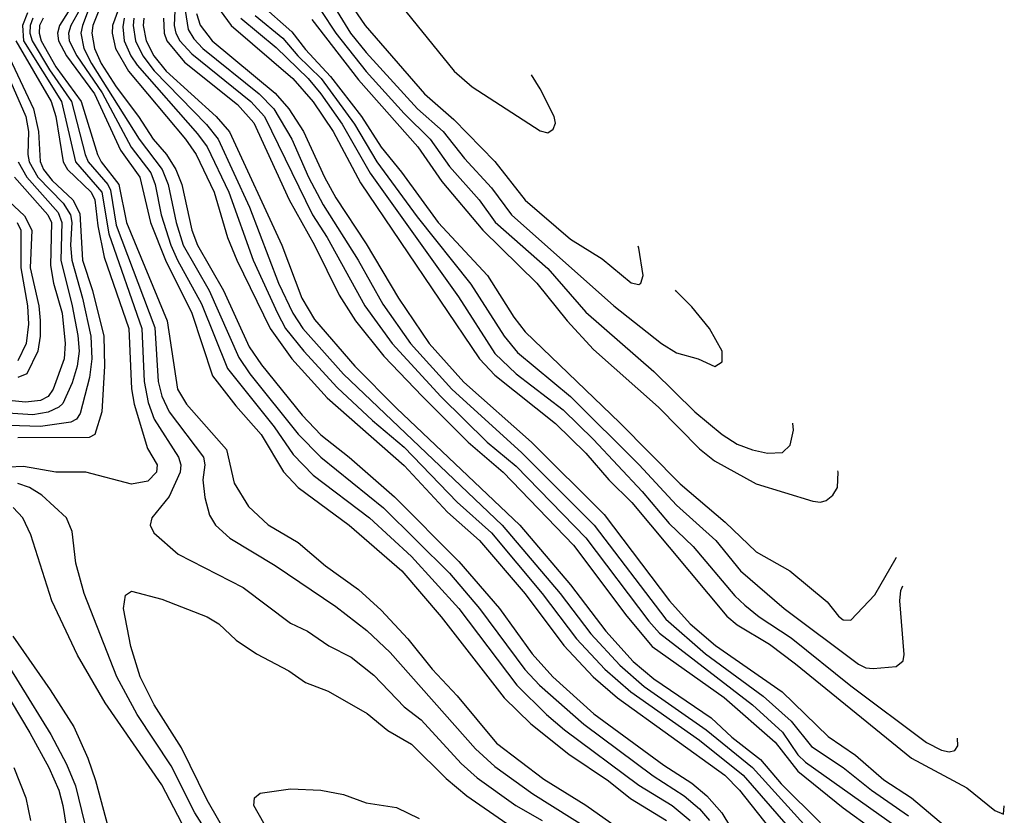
# Model space of a CAD drawing. Header units: inches. Extents: x 501365 to 657855, y 482276 to 547543.
# Tile 928 of 957: x 641455 to 644055, y 495324 to 497426. Entities that reach past the tile are written whole.
import ezdxf

# ---------------------------------------------------------------- set-up
doc = ezdxf.new("R2010")
doc.units = ezdxf.units.IN
doc.header["$MEASUREMENT"] = 0
doc.layers.add('A6449', color=7, linetype='Continuous')

msp = doc.modelspace()

# ---------------------------------------------------------------- linework, layer by layer
at = {"layer": 'A6449', "color": 5}
for points, elevation in [([(641703.6, 497550), (641647.7, 497410), (641645.2, 497390), (641652.1, 497350), (641669.9, 497310), (641710, 497248), (641768.7, 497170), (641807.3, 497110), (641842.9, 497070), (641867, 497030), (641883.3, 496990), (641909.7, 496870), (641924.1, 496830), (641993.5, 496710), (642061.3, 496561.3), (642093.5, 496513.5), (642200.9, 496380.9), (642250, 496328.9), (642325.3, 496270), (642445, 496165), (642614.5, 495994.5), (642721.8, 495870), (642808.5, 495750), (642863, 495690), (642971.7, 495591.7), (643156.3, 495456.3), (643230, 495408.8), (643270, 495375.4), (643309.8, 495330), (643357.5, 495250)], 4880), ([(641751.5, 497550), (641700.3, 497410), (641699.4, 497390), (641707.6, 497350), (641742.2, 497290), (641892.7, 497110), (641920.7, 497070), (641968.4, 496970), (642004.2, 496850), (642028.6, 496790), (642116.2, 496610), (642173.8, 496530), (642267, 496427), (642470, 496247.5), (642584.8, 496124.8), (642669.3, 496050), (642790, 495908.9), (642892.2, 495772.2), (642969.5, 495690), (643034, 495634), (643317.7, 495430), (643356.3, 495390), (643483.1, 495230)], 4920), ([(642392, 497550), (642602.2, 497290), (642650, 497248.6), (642830, 497132.3), (642850, 497127.2), (642863.6, 497136.4), (642870, 497152.7), (642866.3, 497170), (642830, 497243.2), (642806.8, 497279.8)], 5320), ([(641622.8, 497510), (641559.8, 497410), (641554.8, 497390), (641557.8, 497370), (641578.1, 497330), (641652.8, 497230), (641721.3, 497081.4), (641772.6, 497010), (641800.7, 496890), (641839.6, 496790), (641909.8, 496650.2), (641964.4, 496484.4), (642025.6, 496405.6), (642092.3, 496330), (642151.3, 496231.3), (642190.5, 496190), (642325.2, 496090), (642463.8, 495970), (642568, 495848), (642734.2, 495634.2), (642805.1, 495565.1), (642905.2, 495485.2), (643010, 495414.7), (643068.5, 495368.5), (643163, 495310)], 4820), ([(641645.2, 497510), (641589.6, 497410), (641583.8, 497390), (641585.5, 497370), (641605.4, 497330), (641672.8, 497232.8), (641749.2, 497089.2), (641800.9, 497020.9), (641812.6, 496990), (641828.2, 496910), (641854.3, 496830), (641871.6, 496790), (641935.4, 496675.4), (642003.8, 496503.8), (642126.6, 496350), (642177.2, 496277.2), (642230, 496222.5), (642378.6, 496110), (642490, 496007.7), (642614.8, 495870), (642767.9, 495667.9), (642846.3, 495590), (642893.5, 495550), (643090, 495403.8), (643177.9, 495350), (643226.1, 495310)], 4840), ([(642313.8, 497490), (642367.5, 497410), (642524.3, 497230), (642601.7, 497161.7), (642710, 497051.3), (642790, 496948.9), (642910, 496845.9), (642993.5, 496793.5), (643070, 496730.8), (643090, 496726.2), (643095.3, 496730), (643101.2, 496750), (643090, 496821.7), (643088.3, 496827.7)], 5280), ([(642090, 497467.9), (642173.7, 497393.7), (642210, 497346.6), (642276, 497276), (642357.8, 497170), (642410, 497089.2), (642463.3, 497023.3), (642559.8, 496890), (642690.9, 496750), (642760.2, 496640.2), (642790, 496600.8), (643040.3, 496360.3), (643199.2, 496199.2), (643318.5, 496098.5), (643399.9, 496019.9), (643489.4, 495969.4), (643587.5, 495887.5), (643617.7, 495850), (643630, 495840.1), (643650, 495839.4), (643713.8, 495906.2), (643770, 496003.9), (643770.8, 496005.6)], 5180), ([(642279.2, 497470), (642328.8, 497390), (642370, 497339), (642505.8, 497190), (642573.7, 497130), (642630, 497058.6), (642701.3, 496981.3), (642754.2, 496910), (643024.1, 496670), (643150, 496570.1), (643190, 496545.5), (643246.7, 496530), (643290.9, 496509.1), (643310, 496522), (643310.4, 496550), (643276.4, 496610), (643230, 496667.4), (643188.5, 496708.5), (643186.9, 496711.1)], 5260), ([(641475.9, 497444.1), (641462.1, 497410), (641465.2, 497370), (641565.2, 497210), (641602.7, 497050), (641672.2, 496970), (641690, 496859.6), (641777.7, 496610), (641783.7, 496470), (641794.5, 496414.5), (641810.5, 496370), (641874, 496270), (641880.5, 496250), (641878.5, 496230), (641850, 496165.8), (641804.2, 496110), (641799.6, 496090), (641809.1, 496070), (641873.9, 496013.9), (642045.4, 495925.4), (642170, 495831.5), (642215.5, 495810), (642271.3, 495771.3), (642330, 495741.9), (642390, 495693.6), (642470.5, 495610.5), (642515.7, 495575.7), (642620.8, 495460.8), (642663.2, 495423.2), (642765.4, 495350), (642834.7, 495310)], 4740), ([(641636.1, 497450), (641620.7, 497410), (641616.5, 497390), (641624.1, 497350), (641644.2, 497310), (641770.7, 497110), (641831.4, 497030), (641847.2, 496990), (641867.8, 496890), (641886.7, 496830), (641955.7, 496710), (642033.3, 496533.3), (642062.8, 496490), (642190, 496330.4), (642250, 496270.1), (642415.9, 496135.9), (642590, 495963.6), (642669.5, 495870), (642789.3, 495709.3), (642827.7, 495667.7), (642944.5, 495564.5), (643127.7, 495427.7), (643210, 495375.6), (643250, 495340.9), (643276.7, 495310)], 4860), ([(641864.5, 497450), (641862.9, 497410), (641867.2, 497390), (641877.8, 497370), (641910, 497335.1), (642065.8, 497210), (642101.1, 497170), (642228.6, 496910), (642266.7, 496850), (642366.8, 496670), (642439.1, 496570), (642567.1, 496430), (642690, 496309.8), (642765.9, 496245.9), (642950, 496057.1), (643116.6, 495836.6), (643145, 495805), (643390, 495615.7), (643470, 495543.1), (643510, 495483.4), (643530, 495464.3), (643772.7, 495292.7)], 5040), ([(641891.9, 497450), (641899.9, 497399.9), (641915, 497375), (641939, 497350), (642087.4, 497230), (642126.3, 497190), (642174, 497110), (642217.8, 497010), (642256.6, 496936.6), (642349.3, 496790), (642414.2, 496674.2), (642487.4, 496570), (642596.3, 496450), (642781.5, 496281.5), (642971.9, 496090), (643161.7, 495841.7), (643266.3, 495750), (643418.8, 495638.8), (643492.1, 495572.1), (643545.8, 495505.8), (643630.1, 495450), (643704.4, 495390), (643802.3, 495322.3)], 5060), ([(641922, 497442), (641931.4, 497411.4), (641963.6, 497370), (642130, 497231.4), (642165.4, 497190), (642204.5, 497130), (642259.7, 497010), (642290, 496954.9), (642370, 496833.5), (642455.1, 496690), (642536, 496570), (642627.7, 496467.7), (642806.8, 496310), (642998.3, 496118.3), (643171.4, 495890), (643226, 495830), (643292.7, 495772.7), (643468.4, 495650), (643590, 495532.3), (643662.4, 495482.4), (643737.3, 495417.3), (643809.9, 495369.9), (643928.3, 495270)], 5080), ([(641984.2, 497450), (642013.3, 497410), (642176.6, 497270), (642230, 497208.8), (642282.7, 497130), (642354.9, 496994.9), (642669.1, 496530), (642710, 496486.5), (642870, 496359.1), (642950, 496280.1), (643011.2, 496210), (643071.4, 496150), (643322.2, 495850), (643350, 495826.8), (643435.6, 495775.6), (643504.2, 495724.2), (643810, 495474.5), (643956.3, 495396.3), (644030, 495336.5), (644053, 495327), (644055.5, 495349)], 5120), ([(642077.1, 497437.2), (642150, 497376.5), (642189.9, 497330), (642251.1, 497270), (642339.2, 497150), (642398, 497050), (642504.5, 496904.5), (642646.7, 496726.7), (642734.9, 496590), (642770, 496546.3), (642910, 496430.6), (643091.3, 496250), (643190, 496142.8), (643293.5, 496050), (643358.7, 495970), (643473.9, 495870), (643670, 495723.3), (643690, 495713.5), (643708.7, 495711.3), (643770, 495717), (643788.5, 495731.5), (643791.1, 495748.9), (643779.7, 495890), (643782, 495918), (643787.1, 495930)], 5160), ([(642249.9, 497449.9), (642289.5, 497390), (642370, 497288.5), (642470, 497178.2), (642539.1, 497110), (642590, 497037.7), (642668.1, 496950), (642710.6, 496890.6), (642850, 496768.2), (642950, 496653), (643130, 496496.3), (643238.2, 496390), (643310, 496330.1), (643350, 496304.3), (643390, 496289.2), (643430, 496280.5), (643470, 496282), (643490, 496301.3), (643499, 496341), (643497, 496360)], 5240), ([(641489.5, 497430), (641482.6, 497410), (641481.8, 497390), (641488, 497370), (641533.6, 497293.6), (641591.9, 497210), (641627.5, 497070), (641636.2, 497050), (641688, 496990), (641695.1, 496975.1), (641710, 496883.1), (641812.1, 496612.1), (641820.4, 496470), (641830, 496431.5), (641850, 496389.3), (641940.5, 496270), (641943.5, 496250), (641938.9, 496210), (641943.5, 496163.5), (641956.5, 496116.5), (641972.4, 496090), (642010, 496055.8), (642130, 495984), (642290, 495875.6), (642371.8, 495811.8), (642433.5, 495753.5), (642659, 495499), (642710, 495452.3), (642810, 495380.6), (643018.2, 495250)], 4760), ([(641516.7, 497430), (641507.3, 497410), (641506, 497390), (641511.9, 497370), (641550, 497301.4), (641617.5, 497210), (641660, 497070), (641670.2, 497050), (641716.8, 496990), (641736.7, 496890), (641844, 496630), (641872, 496450), (641895.1, 496410), (642001.1, 496290), (642021.6, 496201.6), (642059.3, 496139.3), (642111.1, 496091.1), (642190, 496044.4), (642263, 495983), (642350, 495920.1), (642410, 495865.5), (642480.4, 495790), (642544.4, 495710), (642610, 495639.3), (642714.4, 495514.4), (642839.1, 495419.1), (642950, 495350.9), (643091.3, 495251.3)], 4780), ([(641730.8, 497430), (641727.3, 497407.3), (641730.9, 497370), (641748.4, 497330), (641765.4, 497305.4), (641924.5, 497124.5), (641949.8, 497090), (642007.2, 496970), (642071.4, 496790), (642135.6, 496650), (642157.1, 496610), (642205.2, 496550), (642293.7, 496453.7), (642386.6, 496366.6), (642470, 496296), (642610, 496151), (642700.7, 496070), (642835.2, 495910), (642925.9, 495790), (643000.4, 495710), (643068.7, 495650), (643250, 495522.5), (643365.6, 495430), (643525.7, 495245.7)], 4940), ([(641756.8, 497430), (641754.2, 497410), (641760.5, 497370), (641780.3, 497330), (641810, 497290.6), (641948.5, 497148.5), (641979.4, 497110), (642062.2, 496930), (642138.9, 496730), (642176, 496650), (642203, 496610), (642310, 496488.8), (642729.3, 496090), (642882.1, 495910), (642963.2, 495803.2), (643040.3, 495720.3), (643104, 495664), (643268.1, 495550), (643390.1, 495450.1), (643542.3, 495282.3)], 4960), ([(641782.7, 497430), (641781, 497410), (641788.9, 497370), (641809.5, 497330), (641842.2, 497290), (641973.8, 497170), (642009.4, 497129.4), (642147.4, 496830), (642200.3, 496690), (642233.9, 496633.9), (642340.4, 496510), (642450, 496399.2), (642775.8, 496090), (642910, 495932.3), (643003.3, 495810), (643075.1, 495730), (643130, 495684.6), (643281.2, 495581.2), (643336, 495530), (643411.4, 495471.4), (643466.5, 495406.5), (643570, 495304.1)], 4980), ([(641834.6, 497430), (641836.1, 497390), (641843.5, 497370), (641890, 497313.9), (642030, 497201.5), (642073.3, 497153.3), (642166.9, 496950), (642233.8, 496830), (642298.3, 496698.3), (642342.2, 496630), (642416.9, 496536.9), (642518.6, 496430), (642639.8, 496310), (642732.1, 496230), (642917.2, 496037.2), (643058.9, 495850), (643125.8, 495770), (643315.2, 495635.2), (643450, 495517.4), (643510, 495440.1), (643630, 495343.5), (643790, 495227.5)], 5020), ([(642038.8, 497430), (642132.1, 497352.1), (642217, 497270), (642250, 497230), (642306.6, 497150), (642380.2, 497020.2), (642613.5, 496693.5), (642710, 496543.5), (642766, 496490), (642890, 496394.8), (642970, 496317), (643099.1, 496179.1), (643170, 496095.1), (643233.8, 496033.8), (643343.8, 495903.8), (643370, 495878.6), (643408, 495848), (643492.3, 495792.3), (643650, 495665.4), (643850, 495516.3), (643890, 495495.8), (643910, 495491.8), (643924.9, 495495.1), (643933.1, 495506.9), (643932.2, 495527.2)], 5140), ([(642226.2, 497426.2), (642350, 497266.7), (642506.3, 497090), (642570, 496997.9), (642678.5, 496870), (642821, 496730), (642900.7, 496630), (642970, 496554.7), (643142.1, 496402.2), (643250, 496292.3), (643290, 496259.9), (643399.9, 496199.9), (643550, 496153.4), (643570, 496151), (643584.7, 496155.3), (643602.7, 496170), (643614.8, 496190), (643616.9, 496230), (643615.9, 496233.8)], 5220), ([(641444.8, 497370), (641538, 497210), (641550.7, 497170), (641569.9, 497049.9), (641581.2, 497030), (641643.4, 496970), (641653.4, 496950), (641661, 496881), (641678.2, 496798.2), (641743.3, 496610), (641750.4, 496450.4), (641757.2, 496410), (641792.6, 496292.6), (641818, 496250), (641816.1, 496230), (641793.3, 496206.7), (641750, 496198.8), (641629.4, 496230.6), (641550, 496229.9), (641465.2, 496245.2), (641186.7, 496233.3)], 4720), ([(641406.6, 497370), (641491.6, 497190), (641504.3, 497130), (641509.2, 497050.8), (641517.6, 497030), (641540.5, 497000.5), (641595.5, 496950), (641613.5, 496913.5), (641621.2, 496790), (641647.2, 496710), (641677.2, 496590), (641679.3, 496510), (641672.2, 496390), (641653.5, 496330), (641638, 496322), (641450, 496320.9)], 4680), ([(641397.5, 497337.5), (641470.9, 497170), (641477.8, 497130), (641476.5, 497070), (641480.2, 497050), (641502.6, 497010), (641570, 496941.4), (641589.3, 496910), (641593, 496890), (641589.5, 496830), (641592.6, 496790), (641620.8, 496690), (641642.9, 496590), (641645.3, 496530), (641639.5, 496480.5), (641614.6, 496385.4), (641605, 496370), (641590, 496362.1), (641510, 496351.2), (641426.5, 496353.5)], 4660), ([(641450.6, 497050), (641473.5, 497010), (641556.5, 496916.5), (641566.6, 496890), (641563.5, 496790), (641593.7, 496670), (641608.2, 496591.8), (641611.6, 496550), (641607, 496510), (641593.9, 496466.1), (641568.5, 496411.5), (641558.3, 496401.7), (641530, 496388.7), (641490, 496382), (641410, 496387.4)], 4640), ([(641441.2, 497010), (641529.4, 496910), (641538.7, 496890), (641536.6, 496776.6), (641544.2, 496730), (641566.9, 496650), (641575.3, 496570), (641572.7, 496530), (641543.2, 496450), (641529.7, 496430.3), (641510, 496419.6), (641470, 496414.9), (641390, 496423.2)], 4620), ([(641399.4, 496970), (641467.4, 496907.4), (641486.6, 496870), (641482.8, 496770), (641505.1, 496670), (641509.4, 496630.6), (641509.2, 496590), (641502.7, 496550), (641474.2, 496490), (641450, 496480)], 4580), ([(641448.3, 496890), (641457.9, 496870), (641457.7, 496770), (641475.9, 496670), (641478.4, 496621.6), (641472, 496570), (641450, 496524.8)], 4560), ([(641968.4, 495250), (641917.5, 495330), (641854.6, 495454.6), (641765.1, 495590), (641711.2, 495690), (641625.1, 495910), (641603.2, 495990), (641593.3, 496073.3), (641578.2, 496110), (641513.5, 496170), (641480.8, 496190), (641450, 496200.6)], 4740), ([(641883.3, 495303.2), (641830, 495403.9), (641680.5, 495620.5), (641607.2, 495747.2), (641539.7, 495890), (641484.5, 496064.5), (641463.2, 496110), (641437.4, 496137.4)], 4760), ([(642084.1, 495130), (641950, 495363.7), (641881.9, 495501.9), (641810, 495615.3), (641773.2, 495690), (641748.8, 495770), (641728.7, 495870), (641734.3, 495905.7), (641750, 495916), (641830, 495894.6), (641950, 495848.2), (641980.7, 495830), (642026.7, 495786.7), (642080.8, 495750), (642165.4, 495705.4), (642210, 495674.4), (642270, 495651.5), (642372.6, 495592.6), (642427.5, 495547.5), (642490, 495511.9), (642581.1, 495421.1), (642635.6, 495375.6), (642741.7, 495301.7)], 4720), ([(641368.9, 495808.9), (641537.5, 495537.5), (641578.6, 495458.6), (641601.9, 495401.9), (641649.2, 495210)], 4740), ([(641436.8, 495796.8), (641535.7, 495655.7), (641597.7, 495557.7), (641634.8, 495474.8), (641655.3, 495415.3), (641716, 495190)], 4760), ([(641333, 495790), (641481.8, 495541.8), (641532, 495450), (641558.3, 495390), (641569.1, 495350), (641585.4, 495245.4)], 4720), ([(641439.8, 495450), (641471, 495370), (641483.5, 495310)], 4680), ([(642152.6, 495210), (642073.3, 495350), (642074.8, 495370), (642090, 495382.7), (642170, 495393.4), (642250, 495390.1), (642310, 495378.8), (642370, 495356.6), (642450, 495344.8), (642510, 495315)], 4680)]:
    msp.add_lwpolyline(points, dxfattribs=dict(at, elevation=elevation))

doc.saveas('drawing.dxf')
